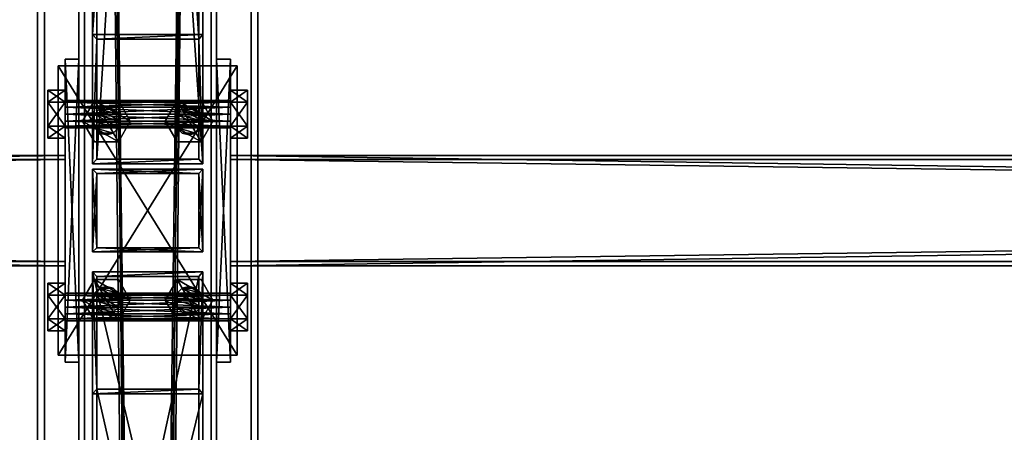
# Model space of a CAD drawing. Header units: millimetres. Extents: x -333 to 67333, y -930 to 39730.
# Tile 786 of 1056: x 11007 to 11722, y 26439 to 26739. Entities that reach past the tile are written whole.
import ezdxf

# ---------------------------------------------------------------- set-up
doc = ezdxf.new("R2010")
doc.units = ezdxf.units.MM
for name, color, linetype in [('2', 7, 'Continuous'), ('3', 7, 'Continuous'), ('5', 7, 'Continuous'), ('6', 7, 'Continuous'), ('95', 7, 'Continuous'), ('99', 7, 'Continuous')]:
    doc.layers.add(name, color=color, linetype=linetype)

msp = doc.modelspace()

# ---------------------------------------------------------------- meshes
at = {"layer": '2', "color": 20}
mesh = msp.add_polyface(dxfattribs=at)
corners = [(11063, 26572.98, 5663.19), (11063, 26626.98, 5651.71), (11063, 26626.98, 5240), (11063, 26572.98, 5240), (11137, 26626.98, 5651.71), (11137, 26626.98, 5240), (11137, 26572.98, 5663.19), (11137, 26572.98, 5240), (11060, 26569.98, 5663.83), (11140, 26569.98, 5663.83), (11140, 26569.98, 5240), (11060, 26569.98, 5240), (11140, 26629.98, 5651.08), (11140, 26629.98, 5240), (11060, 26629.98, 5651.08), (11060, 26629.98, 5240)]
mesh.append_faces([[corners[k] for k in face] for face in [(0, 2, 3, 3), (1, 5, 2, 2), (4, 7, 5, 5), (6, 3, 7, 7), (8, 10, 11, 11), (9, 13, 10, 10), (12, 15, 13, 13), (14, 11, 15, 15)]], dxfattribs={"vtx0": -1, "color": 20})
mesh.append_faces([[corners[k] for k in face] for face in [(9, 6, 12, 12), (6, 8, 0, 0), (0, 8, 1, 1), (12, 4, 14, 14), (4, 12, 6, 6), (14, 1, 8, 8), (11, 3, 15, 15), (3, 10, 7, 7), (7, 10, 5, 5), (15, 2, 13, 13), (2, 15, 3, 3), (13, 5, 10, 10)]], dxfattribs={"vtx0": -1, "vtx1": -1, "color": 20})
mesh.append_faces([[corners[k] for k in face] for face in [(6, 9, 8, 8), (14, 4, 1, 1), (3, 11, 10, 10), (13, 2, 5, 5)]], dxfattribs={"vtx0": -1, "vtx2": -1, "vtx3": -1, "color": 20})
mesh.append_faces([[corners[k] for k in face] for face in [(0, 1, 2, 2), (1, 4, 5, 5), (4, 6, 7, 7), (6, 0, 3, 3), (8, 9, 10, 10), (9, 12, 13, 13), (12, 14, 15, 15), (14, 8, 11, 11)]], dxfattribs={"vtx2": -1, "vtx3": -1, "color": 20})
mesh = msp.add_polyface(dxfattribs=at)
corners = [(11063, 26572.98, 5220), (11063, 26626.98, 5220), (11063, 26626.98, 3080), (11063, 26572.98, 3080), (11137, 26626.98, 5220), (11137, 26626.98, 3080), (11137, 26572.98, 5220), (11137, 26572.98, 3080), (11060, 26569.98, 5220), (11140, 26569.98, 5220), (11140, 26569.98, 3080), (11060, 26569.98, 3080), (11140, 26629.98, 5220), (11140, 26629.98, 3080), (11060, 26629.98, 5220), (11060, 26629.98, 3080)]
mesh.append_faces([[corners[k] for k in face] for face in [(0, 2, 3, 3), (1, 5, 2, 2), (4, 7, 5, 5), (6, 3, 7, 7), (8, 10, 11, 11), (9, 13, 10, 10), (12, 15, 13, 13), (14, 11, 15, 15)]], dxfattribs={"vtx0": -1, "color": 20})
mesh.append_faces([[corners[k] for k in face] for face in [(9, 6, 12, 12), (6, 8, 0, 0), (0, 8, 1, 1), (12, 4, 14, 14), (4, 12, 6, 6), (14, 1, 8, 8), (11, 3, 15, 15), (3, 10, 7, 7), (7, 10, 5, 5), (15, 2, 13, 13), (2, 15, 3, 3), (13, 5, 10, 10)]], dxfattribs={"vtx0": -1, "vtx1": -1, "color": 20})
mesh.append_faces([[corners[k] for k in face] for face in [(6, 9, 8, 8), (14, 4, 1, 1), (3, 11, 10, 10), (13, 2, 5, 5)]], dxfattribs={"vtx0": -1, "vtx2": -1, "vtx3": -1, "color": 20})
mesh.append_faces([[corners[k] for k in face] for face in [(0, 1, 2, 2), (1, 4, 5, 5), (4, 6, 7, 7), (6, 0, 3, 3), (8, 9, 10, 10), (9, 12, 13, 13), (12, 14, 15, 15), (14, 8, 11, 11)]], dxfattribs={"vtx2": -1, "vtx3": -1, "color": 20})
at = {"layer": '3', "color": 91}
mesh = msp.add_polyface(dxfattribs=at)
corners = [(11063, 27888.2, 4961.88), (11137, 27888.2, 4961.88), (11137, 26724.4, 3080), (11063, 26724.4, 3080), (11137, 27825.27, 5000.81), (11137, 26637.4, 3080), (11063, 27825.27, 5000.81), (11063, 26637.4, 3080), (11060, 27890.76, 4960.31), (11060, 27822.72, 5002.38), (11060, 26633.87, 3080), (11060, 26727.93, 3080), (11140, 27822.72, 5002.38), (11140, 26633.87, 3080), (11140, 27890.76, 4960.31), (11140, 26727.93, 3080)]
mesh.append_faces([[corners[k] for k in face] for face in [(0, 2, 3, 3), (1, 5, 2, 2), (4, 7, 5, 5), (6, 3, 7, 7), (8, 10, 11, 11), (9, 13, 10, 10), (12, 15, 13, 13), (14, 11, 15, 15)]], dxfattribs={"vtx0": -1, "color": 91})
mesh.append_faces([[corners[k] for k in face] for face in [(9, 6, 12, 12), (6, 8, 0, 0), (0, 8, 1, 1), (12, 4, 14, 14), (4, 12, 6, 6), (14, 1, 8, 8), (11, 3, 15, 15), (3, 10, 7, 7), (7, 10, 5, 5), (15, 2, 13, 13), (2, 15, 3, 3), (13, 5, 10, 10)]], dxfattribs={"vtx0": -1, "vtx1": -1, "color": 91})
mesh.append_faces([[corners[k] for k in face] for face in [(6, 9, 8, 8), (14, 4, 1, 1), (3, 11, 10, 10), (13, 2, 5, 5)]], dxfattribs={"vtx0": -1, "vtx2": -1, "vtx3": -1, "color": 91})
mesh.append_faces([[corners[k] for k in face] for face in [(0, 1, 2, 2), (1, 4, 5, 5), (4, 6, 7, 7), (6, 0, 3, 3), (8, 9, 10, 10), (9, 12, 13, 13), (12, 14, 15, 15), (14, 8, 11, 11)]], dxfattribs={"vtx2": -1, "vtx3": -1, "color": 91})
mesh = msp.add_polyface(dxfattribs=at)
corners = [(5560, 26563, 2983), (5560, 26637, 2983), (11040, 26637, 2983), (11040, 26563, 2983), (5560, 26637, 3057), (11040, 26637, 3057), (5560, 26563, 3057), (11040, 26563, 3057), (5560, 26560, 2980), (5560, 26560, 3060), (11040, 26560, 3060), (11040, 26560, 2980), (5560, 26640, 3060), (11040, 26640, 3060), (5560, 26640, 2980), (11040, 26640, 2980)]
mesh.append_faces([[corners[k] for k in face] for face in [(0, 2, 3, 3), (1, 5, 2, 2), (4, 7, 5, 5), (6, 3, 7, 7), (8, 10, 11, 11), (9, 13, 10, 10), (12, 15, 13, 13), (14, 11, 15, 15)]], dxfattribs={"vtx0": -1, "color": 91})
mesh.append_faces([[corners[k] for k in face] for face in [(9, 6, 12, 12), (6, 8, 0, 0), (0, 8, 1, 1), (12, 4, 14, 14), (4, 12, 6, 6), (14, 1, 8, 8), (11, 3, 15, 15), (3, 10, 7, 7), (7, 10, 5, 5), (15, 2, 13, 13), (2, 15, 3, 3), (13, 5, 10, 10)]], dxfattribs={"vtx0": -1, "vtx1": -1, "color": 91})
mesh.append_faces([[corners[k] for k in face] for face in [(6, 9, 8, 8), (14, 4, 1, 1), (3, 11, 10, 10), (13, 2, 5, 5)]], dxfattribs={"vtx0": -1, "vtx2": -1, "vtx3": -1, "color": 91})
mesh.append_faces([[corners[k] for k in face] for face in [(0, 1, 2, 2), (1, 4, 5, 5), (4, 6, 7, 7), (6, 0, 3, 3), (8, 9, 10, 10), (9, 12, 13, 13), (12, 14, 15, 15), (14, 8, 11, 11)]], dxfattribs={"vtx2": -1, "vtx3": -1, "color": 91})
mesh = msp.add_polyface(dxfattribs=at)
corners = [(11160, 26563, 2983), (11160, 26637, 2983), (16640, 26637, 2983), (16640, 26563, 2983), (11160, 26637, 3057), (16640, 26637, 3057), (11160, 26563, 3057), (16640, 26563, 3057), (11160, 26560, 2980), (11160, 26560, 3060), (16640, 26560, 3060), (16640, 26560, 2980), (11160, 26640, 3060), (16640, 26640, 3060), (11160, 26640, 2980), (16640, 26640, 2980)]
mesh.append_faces([[corners[k] for k in face] for face in [(0, 2, 3, 3), (1, 5, 2, 2), (4, 7, 5, 5), (6, 3, 7, 7), (8, 10, 11, 11), (9, 13, 10, 10), (12, 15, 13, 13), (14, 11, 15, 15)]], dxfattribs={"vtx0": -1, "color": 91})
mesh.append_faces([[corners[k] for k in face] for face in [(9, 6, 12, 12), (6, 8, 0, 0), (0, 8, 1, 1), (12, 4, 14, 14), (4, 12, 6, 6), (14, 1, 8, 8), (11, 3, 15, 15), (3, 10, 7, 7), (7, 10, 5, 5), (15, 2, 13, 13), (2, 15, 3, 3), (13, 5, 10, 10)]], dxfattribs={"vtx0": -1, "vtx1": -1, "color": 91})
mesh.append_faces([[corners[k] for k in face] for face in [(6, 9, 8, 8), (14, 4, 1, 1), (3, 11, 10, 10), (13, 2, 5, 5)]], dxfattribs={"vtx0": -1, "vtx2": -1, "vtx3": -1, "color": 91})
mesh.append_faces([[corners[k] for k in face] for face in [(0, 1, 2, 2), (1, 4, 5, 5), (4, 6, 7, 7), (6, 0, 3, 3), (8, 9, 10, 10), (9, 12, 13, 13), (12, 14, 15, 15), (14, 8, 11, 11)]], dxfattribs={"vtx2": -1, "vtx3": -1, "color": 91})
mesh = msp.add_polyface(dxfattribs=at)
corners = [(11137, 26145.58, 3765.04), (11063, 26145.58, 3765.04), (11063, 26470.33, 3080), (11137, 26470.33, 3080), (11063, 26212.45, 3796.73), (11063, 26552.22, 3080), (11137, 26212.45, 3796.73), (11137, 26552.22, 3080), (11140, 26142.87, 3763.75), (11140, 26215.16, 3798.02), (11140, 26555.54, 3080), (11140, 26467.01, 3080), (11060, 26215.16, 3798.02), (11060, 26555.54, 3080), (11060, 26142.87, 3763.75), (11060, 26467.01, 3080)]
mesh.append_faces([[corners[k] for k in face] for face in [(0, 2, 3, 3), (1, 5, 2, 2), (4, 7, 5, 5), (6, 3, 7, 7), (8, 10, 11, 11), (9, 13, 10, 10), (12, 15, 13, 13), (14, 11, 15, 15)]], dxfattribs={"vtx0": -1, "color": 91})
mesh.append_faces([[corners[k] for k in face] for face in [(9, 6, 12, 12), (6, 8, 0, 0), (0, 8, 1, 1), (12, 4, 14, 14), (4, 12, 6, 6), (14, 1, 8, 8), (11, 3, 15, 15), (3, 10, 7, 7), (7, 10, 5, 5), (15, 2, 13, 13), (2, 15, 3, 3), (13, 5, 10, 10)]], dxfattribs={"vtx0": -1, "vtx1": -1, "color": 91})
mesh.append_faces([[corners[k] for k in face] for face in [(6, 9, 8, 8), (14, 4, 1, 1), (3, 11, 10, 10), (13, 2, 5, 5)]], dxfattribs={"vtx0": -1, "vtx2": -1, "vtx3": -1, "color": 91})
mesh.append_faces([[corners[k] for k in face] for face in [(0, 1, 2, 2), (1, 4, 5, 5), (4, 6, 7, 7), (6, 0, 3, 3), (8, 9, 10, 10), (9, 12, 13, 13), (12, 14, 15, 15), (14, 8, 11, 11)]], dxfattribs={"vtx2": -1, "vtx3": -1, "color": 91})
at = {"layer": '5', "color": 131}
mesh = msp.add_polyface(dxfattribs=at)
corners = [(11054, 29385.28, 2984), (11146, 29385.28, 2984), (11146, 19415.31, 2984), (11054, 19415.31, 2984), (11146, 29385.28, 3076), (11146, 19415.31, 3076), (11054, 29385.28, 3076), (11054, 19415.31, 3076), (11050, 29385.28, 2980), (11050, 29385.28, 3080), (11050, 19415.31, 3080), (11050, 19415.31, 2980), (11150, 29385.28, 3080), (11150, 19415.31, 3080), (11150, 29385.28, 2980), (11150, 19415.31, 2980)]
mesh.append_faces([[corners[k] for k in face] for face in [(0, 2, 3, 3), (1, 5, 2, 2), (4, 7, 5, 5), (6, 3, 7, 7), (8, 10, 11, 11), (9, 13, 10, 10), (12, 15, 13, 13), (14, 11, 15, 15)]], dxfattribs={"vtx0": -1, "color": 131})
mesh.append_faces([[corners[k] for k in face] for face in [(9, 6, 12, 12), (6, 8, 0, 0), (0, 8, 1, 1), (12, 4, 14, 14), (4, 12, 6, 6), (14, 1, 8, 8), (11, 3, 15, 15), (3, 10, 7, 7), (7, 10, 5, 5), (15, 2, 13, 13), (2, 15, 3, 3), (13, 5, 10, 10)]], dxfattribs={"vtx0": -1, "vtx1": -1, "color": 131})
mesh.append_faces([[corners[k] for k in face] for face in [(6, 9, 8, 8), (14, 4, 1, 1), (3, 11, 10, 10), (13, 2, 5, 5)]], dxfattribs={"vtx0": -1, "vtx2": -1, "vtx3": -1, "color": 131})
mesh.append_faces([[corners[k] for k in face] for face in [(0, 1, 2, 2), (1, 4, 5, 5), (4, 6, 7, 7), (6, 0, 3, 3), (8, 9, 10, 10), (9, 12, 13, 13), (12, 14, 15, 15), (14, 8, 11, 11)]], dxfattribs={"vtx2": -1, "vtx3": -1, "color": 131})
at = {"layer": '6', "color": 2}
mesh = msp.add_polyface(dxfattribs=at)
corners = [(11020, 19420.14, 7183.53), (11180, 19420.14, 7183.53), (11180, 30845.34, 4755.1), (11020, 30845.34, 4755.1), (11020, 19420.14, 7347.1), (11020, 30878.6, 4911.61), (11180, 19420.14, 7347.1), (11180, 30878.6, 4911.61), (11175, 30846.38, 4759.99), (11025, 30846.38, 4759.99), (11025, 30877.56, 4906.72), (11175, 30877.56, 4906.72), (11025, 19420.14, 7341.99), (11175, 19420.14, 7341.99), (11025, 19420.14, 7188.64), (11175, 19420.14, 7188.64)]
mesh.append_faces([[corners[k] for k in face] for face in [(0, 2, 3, 3), (4, 3, 5, 5), (6, 5, 7, 7), (1, 7, 2, 2), (12, 11, 10, 10), (14, 10, 9, 9), (15, 9, 8, 8), (13, 8, 11, 11)]], dxfattribs={"vtx0": -1, "color": 2})
mesh.append_faces([[corners[k] for k in face] for face in [(2, 8, 3, 3), (8, 7, 11, 11), (11, 7, 10, 10), (3, 9, 5, 5), (9, 3, 8, 8), (5, 10, 7, 7), (4, 12, 0, 0), (12, 6, 13, 13), (13, 6, 15, 15), (0, 14, 1, 1), (14, 0, 12, 12), (1, 15, 6, 6)]], dxfattribs={"vtx0": -1, "vtx1": -1, "color": 2})
mesh.append_faces([[corners[k] for k in face] for face in [(8, 2, 7, 7), (5, 9, 10, 10), (12, 4, 6, 6), (1, 14, 15, 15)]], dxfattribs={"vtx0": -1, "vtx2": -1, "vtx3": -1, "color": 2})
mesh.append_faces([[corners[k] for k in face] for face in [(0, 1, 2, 2), (4, 0, 3, 3), (6, 4, 5, 5), (1, 6, 7, 7), (12, 13, 11, 11), (14, 12, 10, 10), (15, 14, 9, 9), (13, 15, 8, 8)]], dxfattribs={"vtx2": -1, "vtx3": -1, "color": 2})
at = {"layer": '95', "color": 7}
mesh = msp.add_polyface(dxfattribs=at)
corners = [(11160, 26660, 3020), (11160, 26661.34, 3015), (11040, 26661.34, 3015), (11040, 26660, 3020), (11160, 26665, 3011.34), (11040, 26665, 3011.34), (11160, 26670, 3010), (11040, 26670, 3010), (11160, 26675, 3011.34), (11040, 26675, 3011.34), (11160, 26678.66, 3015), (11040, 26678.66, 3015), (11160, 26680, 3020), (11040, 26680, 3020), (11160, 26678.66, 3025), (11040, 26678.66, 3025), (11160, 26675, 3028.66), (11040, 26675, 3028.66), (11160, 26670, 3030), (11040, 26670, 3030), (11160, 26665, 3028.66), (11040, 26665, 3028.66), (11160, 26661.34, 3025), (11040, 26661.34, 3025), (11040, 26652.68, 3020), (11040, 26661.34, 3005), (11027.5, 26661.34, 3005), (11027.5, 26652.68, 3020), (11040, 26678.66, 3005), (11027.5, 26678.66, 3005), (11040, 26687.32, 3020), (11027.5, 26687.32, 3020), (11040, 26678.66, 3035), (11027.5, 26678.66, 3035), (11040, 26661.34, 3035), (11027.5, 26661.34, 3035), (11172.5, 26652.68, 3020), (11172.5, 26661.34, 3005), (11160, 26661.34, 3005), (11160, 26652.68, 3020), (11172.5, 26678.66, 3005), (11160, 26678.66, 3005), (11172.5, 26687.32, 3020), (11160, 26687.32, 3020), (11172.5, 26678.66, 3035), (11160, 26678.66, 3035), (11172.5, 26661.34, 3035), (11160, 26661.34, 3035), (11160, 26520, 3020), (11160, 26521.34, 3015), (11040, 26521.34, 3015), (11040, 26520, 3020), (11160, 26525, 3011.34), (11040, 26525, 3011.34), (11160, 26530, 3010), (11040, 26530, 3010), (11160, 26535, 3011.34), (11040, 26535, 3011.34), (11160, 26538.66, 3015), (11040, 26538.66, 3015), (11160, 26540, 3020), (11040, 26540, 3020), (11160, 26538.66, 3025), (11040, 26538.66, 3025), (11160, 26535, 3028.66), (11040, 26535, 3028.66), (11160, 26530, 3030), (11040, 26530, 3030), (11160, 26525, 3028.66), (11040, 26525, 3028.66), (11160, 26521.34, 3025), (11040, 26521.34, 3025), (11040, 26512.68, 3020), (11040, 26521.34, 3005), (11027.5, 26521.34, 3005), (11027.5, 26512.68, 3020), (11040, 26538.66, 3005), (11027.5, 26538.66, 3005), (11040, 26547.32, 3020), (11027.5, 26547.32, 3020), (11040, 26538.66, 3035), (11027.5, 26538.66, 3035), (11040, 26521.34, 3035), (11027.5, 26521.34, 3035), (11172.5, 26512.68, 3020), (11172.5, 26521.34, 3005), (11160, 26521.34, 3005), (11160, 26512.68, 3020), (11172.5, 26538.66, 3005), (11160, 26538.66, 3005), (11172.5, 26547.32, 3020), (11160, 26547.32, 3020), (11172.5, 26538.66, 3035), (11160, 26538.66, 3035), (11172.5, 26521.34, 3035), (11160, 26521.34, 3035)]
mesh.append_faces([[corners[k] for k in face] for face in [(0, 2, 3, 3), (1, 5, 2, 2), (4, 7, 5, 5), (6, 9, 7, 7), (8, 11, 9, 9), (10, 13, 11, 11), (12, 15, 13, 13), (14, 17, 15, 15), (16, 19, 17, 17), (18, 21, 19, 19), (20, 23, 21, 21), (22, 3, 23, 23), (4, 8, 6, 6), (16, 20, 18, 18), (21, 17, 19, 19), (9, 5, 7, 7), (24, 26, 27, 27), (25, 29, 26, 26), (28, 31, 29, 29), (30, 33, 31, 31), (32, 35, 33, 33), (34, 27, 35, 35), (25, 30, 28, 28), (32, 24, 34, 34), (27, 33, 35, 35), (31, 26, 29, 29), (36, 38, 39, 39), (37, 41, 38, 38), (40, 43, 41, 41), (42, 45, 43, 43), (44, 47, 45, 45), (46, 39, 47, 47), (37, 42, 40, 40), (44, 36, 46, 46), (39, 45, 47, 47), (43, 38, 41, 41), (48, 50, 51, 51), (49, 53, 50, 50), (52, 55, 53, 53), (54, 57, 55, 55), (56, 59, 57, 57), (58, 61, 59, 59), (60, 63, 61, 61), (62, 65, 63, 63), (64, 67, 65, 65), (66, 69, 67, 67), (68, 71, 69, 69), (70, 51, 71, 71), (52, 56, 54, 54), (64, 68, 66, 66), (71, 67, 69, 69), (57, 53, 55, 55), (72, 74, 75, 75), (73, 77, 74, 74), (76, 79, 77, 77), (78, 81, 79, 79), (80, 83, 81, 81), (82, 75, 83, 83), (73, 78, 76, 76), (80, 72, 82, 82), (75, 81, 83, 83), (79, 74, 77, 77), (84, 86, 87, 87), (85, 89, 86, 86), (88, 91, 89, 89), (90, 93, 91, 91), (92, 95, 93, 93), (94, 87, 95, 95), (85, 90, 88, 88), (92, 84, 94, 94), (87, 93, 95, 95), (91, 86, 89, 89)]], dxfattribs={"vtx0": -1, "color": 7})
mesh.append_faces([[corners[k] for k in face] for face in [(8, 4, 10, 10), (10, 1, 12, 12), (12, 0, 14, 14), (14, 0, 16, 16), (17, 23, 15, 15), (15, 2, 13, 13), (13, 5, 11, 11), (11, 5, 9, 9), (30, 24, 32, 32), (33, 26, 31, 31), (42, 36, 44, 44), (45, 38, 43, 43), (56, 52, 58, 58), (58, 49, 60, 60), (60, 48, 62, 62), (62, 70, 64, 64), (67, 71, 65, 65), (65, 71, 63, 63), (63, 51, 61, 61), (61, 53, 59, 59), (59, 53, 57, 57), (78, 72, 80, 80), (81, 74, 79, 79), (90, 84, 92, 92), (93, 86, 91, 91)]], dxfattribs={"vtx0": -1, "vtx1": -1, "color": 7})
mesh.append_faces([[corners[k] for k in face] for face in [(10, 4, 1, 1), (12, 1, 0, 0), (16, 0, 22, 22), (16, 22, 20, 20), (17, 21, 23, 23), (15, 23, 3, 3), (15, 3, 2, 2), (13, 2, 5, 5), (30, 25, 24, 24), (33, 27, 26, 26), (42, 37, 36, 36), (45, 39, 38, 38), (58, 52, 49, 49), (60, 49, 48, 48), (62, 48, 70, 70), (64, 70, 68, 68), (63, 71, 51, 51), (61, 51, 50, 50), (61, 50, 53, 53), (78, 73, 72, 72), (81, 75, 74, 74), (90, 85, 84, 84), (93, 87, 86, 86)]], dxfattribs={"vtx0": -1, "vtx2": -1, "vtx3": -1, "color": 7})
mesh.append_faces([[corners[k] for k in face] for face in [(0, 1, 2, 2), (1, 4, 5, 5), (4, 6, 7, 7), (6, 8, 9, 9), (8, 10, 11, 11), (10, 12, 13, 13), (12, 14, 15, 15), (14, 16, 17, 17), (16, 18, 19, 19), (18, 20, 21, 21), (20, 22, 23, 23), (22, 0, 3, 3), (24, 25, 26, 26), (25, 28, 29, 29), (28, 30, 31, 31), (30, 32, 33, 33), (32, 34, 35, 35), (34, 24, 27, 27), (36, 37, 38, 38), (37, 40, 41, 41), (40, 42, 43, 43), (42, 44, 45, 45), (44, 46, 47, 47), (46, 36, 39, 39), (48, 49, 50, 50), (49, 52, 53, 53), (52, 54, 55, 55), (54, 56, 57, 57), (56, 58, 59, 59), (58, 60, 61, 61), (60, 62, 63, 63), (62, 64, 65, 65), (64, 66, 67, 67), (66, 68, 69, 69), (68, 70, 71, 71), (70, 48, 51, 51), (72, 73, 74, 74), (73, 76, 77, 77), (76, 78, 79, 79), (78, 80, 81, 81), (80, 82, 83, 83), (82, 72, 75, 75), (84, 85, 86, 86), (85, 88, 89, 89), (88, 90, 91, 91), (90, 92, 93, 93), (92, 94, 95, 95), (94, 84, 87, 87)]], dxfattribs={"vtx2": -1, "vtx3": -1, "color": 7})
mesh = msp.add_polyface(dxfattribs=at)
corners = [(11060, 26664.98, 5220), (11061.34, 26669.98, 5220), (11061.34, 26669.98, 5240), (11060, 26664.98, 5240), (11065, 26673.64, 5220), (11065, 26673.64, 5240), (11070, 26674.98, 5220), (11070, 26674.98, 5240), (11070, 26654.98, 5220), (11065, 26656.32, 5220), (11065, 26656.32, 5240), (11070, 26654.98, 5240), (11061.34, 26659.98, 5220), (11061.34, 26659.98, 5240), (11075, 26673.64, 5220), (11080, 26664.98, 5220), (11078.66, 26659.98, 5220), (11075, 26656.32, 5220), (11078.66, 26659.98, 5240), (11078.66, 26669.98, 5240), (11052.68, 26664.98, 5240), (11061.34, 26679.98, 5240), (11061.34, 26679.98, 5252.5), (11052.68, 26664.98, 5252.5), (11078.66, 26679.98, 5252.5), (11078.66, 26649.98, 5240), (11061.34, 26649.98, 5240), (11061.34, 26649.98, 5252.5), (11087.32, 26664.98, 5240), (11078.66, 26649.98, 5252.5), (11052.68, 26664.98, 5207.5), (11061.34, 26679.98, 5207.5), (11061.34, 26679.98, 5220), (11052.68, 26664.98, 5220), (11078.66, 26679.98, 5220), (11078.66, 26649.98, 5207.5), (11061.34, 26649.98, 5207.5), (11061.34, 26649.98, 5220), (11087.32, 26664.98, 5207.5), (11078.66, 26649.98, 5220)]
mesh.append_faces([[corners[k] for k in face] for face in [(0, 2, 3, 3), (1, 5, 2, 2), (4, 7, 5, 5), (8, 10, 11, 11), (9, 13, 10, 10), (12, 3, 13, 13), (4, 14, 6, 6), (17, 9, 8, 8), (13, 11, 10, 10), (20, 22, 23, 23), (21, 24, 22, 22), (26, 23, 27, 27), (25, 20, 26, 26), (23, 29, 27, 27), (30, 32, 33, 33), (31, 34, 32, 32), (36, 33, 37, 37), (35, 30, 36, 36), (33, 39, 37, 37)]], dxfattribs={"vtx0": -1, "color": 7})
mesh.append_faces([[corners[k] for k in face] for face in [(15, 4, 1, 1), (15, 1, 0, 0), (16, 0, 12, 12), (17, 12, 9, 9), (18, 13, 3, 3), (18, 3, 2, 2), (19, 2, 5, 5), (28, 21, 20, 20), (29, 23, 22, 22), (38, 31, 30, 30), (39, 33, 32, 32)]], dxfattribs={"vtx0": -1, "vtx2": -1, "vtx3": -1, "color": 7})
mesh.append_faces([[corners[k] for k in face] for face in [(0, 1, 2, 2), (1, 4, 5, 5), (4, 6, 7, 7), (8, 9, 10, 10), (9, 12, 13, 13), (12, 0, 3, 3), (20, 21, 22, 22), (25, 26, 27, 27), (26, 20, 23, 23), (30, 31, 32, 32), (35, 36, 37, 37), (36, 30, 33, 33)]], dxfattribs={"vtx2": -1, "vtx3": -1, "color": 7})
mesh = msp.add_polyface(dxfattribs=at)
corners = [(11070, 26674.98, 5220), (11075, 26673.64, 5220), (11075, 26673.64, 5240), (11070, 26674.98, 5240), (11078.66, 26669.98, 5220), (11078.66, 26669.98, 5240), (11080, 26664.98, 5220), (11080, 26664.98, 5240), (11078.66, 26659.98, 5220), (11078.66, 26659.98, 5240), (11075, 26656.32, 5220), (11075, 26656.32, 5240), (11070, 26654.98, 5220), (11070, 26654.98, 5240), (11065, 26673.64, 5220), (11060, 26664.98, 5220), (11061.34, 26659.98, 5220), (11061.34, 26659.98, 5240), (11061.34, 26669.98, 5240), (11065, 26673.64, 5240), (11061.34, 26679.98, 5240), (11078.66, 26679.98, 5240), (11078.66, 26679.98, 5252.5), (11087.32, 26664.98, 5240), (11087.32, 26664.98, 5252.5), (11078.66, 26649.98, 5240), (11078.66, 26649.98, 5252.5), (11061.34, 26649.98, 5252.5), (11052.68, 26664.98, 5240), (11061.34, 26679.98, 5252.5), (11061.34, 26679.98, 5207.5), (11078.66, 26679.98, 5207.5), (11078.66, 26679.98, 5220), (11087.32, 26664.98, 5207.5), (11087.32, 26664.98, 5220), (11078.66, 26649.98, 5207.5), (11078.66, 26649.98, 5220), (11061.34, 26649.98, 5220), (11052.68, 26664.98, 5207.5), (11061.34, 26679.98, 5220)]
mesh.append_faces([[corners[k] for k in face] for face in [(0, 2, 3, 3), (1, 5, 2, 2), (4, 7, 5, 5), (6, 9, 7, 7), (8, 11, 9, 9), (10, 13, 11, 11), (5, 3, 2, 2), (21, 24, 22, 22), (23, 26, 24, 24), (25, 27, 26, 26), (20, 23, 21, 21), (24, 29, 22, 22), (31, 34, 32, 32), (33, 36, 34, 34), (35, 37, 36, 36), (30, 33, 31, 31), (34, 39, 32, 32)]], dxfattribs={"vtx0": -1, "color": 7})
mesh.append_faces([[corners[k] for k in face] for face in [(1, 14, 4, 4), (4, 14, 6, 6), (6, 15, 8, 8), (8, 16, 10, 10), (13, 17, 11, 11), (11, 17, 9, 9), (9, 18, 7, 7), (7, 18, 5, 5), (23, 28, 25, 25), (26, 29, 24, 24), (33, 38, 35, 35), (36, 39, 34, 34)]], dxfattribs={"vtx0": -1, "vtx1": -1, "color": 7})
mesh.append_faces([[corners[k] for k in face] for face in [(5, 19, 3, 3)]], dxfattribs={"vtx0": -1, "vtx2": -1, "vtx3": -1, "color": 7})
mesh.append_faces([[corners[k] for k in face] for face in [(0, 1, 2, 2), (1, 4, 5, 5), (4, 6, 7, 7), (6, 8, 9, 9), (8, 10, 11, 11), (10, 12, 13, 13), (20, 21, 22, 22), (21, 23, 24, 24), (23, 25, 26, 26), (30, 31, 32, 32), (31, 33, 34, 34), (33, 35, 36, 36)]], dxfattribs={"vtx2": -1, "vtx3": -1, "color": 7})
mesh = msp.add_polyface(dxfattribs=at)
corners = [(11120, 26664.98, 5220), (11121.34, 26669.98, 5220), (11121.34, 26669.98, 5240), (11120, 26664.98, 5240), (11125, 26673.64, 5220), (11125, 26673.64, 5240), (11130, 26674.98, 5220), (11130, 26674.98, 5240), (11130, 26654.98, 5220), (11125, 26656.32, 5220), (11125, 26656.32, 5240), (11130, 26654.98, 5240), (11121.34, 26659.98, 5220), (11121.34, 26659.98, 5240), (11135, 26673.64, 5220), (11138.66, 26669.98, 5220), (11140, 26664.98, 5220), (11138.66, 26659.98, 5220), (11135, 26656.32, 5220), (11138.66, 26659.98, 5240), (11140, 26664.98, 5240), (11112.68, 26664.98, 5240), (11121.34, 26679.98, 5240), (11121.34, 26679.98, 5252.5), (11112.68, 26664.98, 5252.5), (11138.66, 26679.98, 5252.5), (11138.66, 26649.98, 5240), (11121.34, 26649.98, 5240), (11121.34, 26649.98, 5252.5), (11147.32, 26664.98, 5240), (11138.66, 26649.98, 5252.5), (11112.68, 26664.98, 5207.5), (11121.34, 26679.98, 5207.5), (11121.34, 26679.98, 5220), (11112.68, 26664.98, 5220), (11138.66, 26679.98, 5220), (11138.66, 26649.98, 5207.5), (11121.34, 26649.98, 5207.5), (11121.34, 26649.98, 5220), (11147.32, 26664.98, 5207.5), (11138.66, 26649.98, 5220)]
mesh.append_faces([[corners[k] for k in face] for face in [(0, 2, 3, 3), (1, 5, 2, 2), (4, 7, 5, 5), (8, 10, 11, 11), (9, 13, 10, 10), (12, 3, 13, 13), (4, 14, 6, 6), (18, 9, 8, 8), (13, 11, 10, 10), (21, 23, 24, 24), (22, 25, 23, 23), (27, 24, 28, 28), (26, 21, 27, 27), (24, 30, 28, 28), (31, 33, 34, 34), (32, 35, 33, 33), (37, 34, 38, 38), (36, 31, 37, 37), (34, 40, 38, 38)]], dxfattribs={"vtx0": -1, "color": 7})
mesh.append_faces([[corners[k] for k in face] for face in [(15, 4, 1, 1), (16, 1, 0, 0), (17, 0, 12, 12), (18, 12, 9, 9), (19, 13, 3, 3), (19, 3, 2, 2), (20, 2, 5, 5), (29, 22, 21, 21), (30, 24, 23, 23), (39, 32, 31, 31), (40, 34, 33, 33)]], dxfattribs={"vtx0": -1, "vtx2": -1, "vtx3": -1, "color": 7})
mesh.append_faces([[corners[k] for k in face] for face in [(0, 1, 2, 2), (1, 4, 5, 5), (4, 6, 7, 7), (8, 9, 10, 10), (9, 12, 13, 13), (12, 0, 3, 3), (21, 22, 23, 23), (26, 27, 28, 28), (27, 21, 24, 24), (31, 32, 33, 33), (36, 37, 38, 38), (37, 31, 34, 34)]], dxfattribs={"vtx2": -1, "vtx3": -1, "color": 7})
mesh = msp.add_polyface(dxfattribs=at)
corners = [(11130, 26674.98, 5220), (11135, 26673.64, 5220), (11135, 26673.64, 5240), (11130, 26674.98, 5240), (11138.66, 26669.98, 5220), (11138.66, 26669.98, 5240), (11140, 26664.98, 5220), (11140, 26664.98, 5240), (11138.66, 26659.98, 5220), (11138.66, 26659.98, 5240), (11135, 26656.32, 5220), (11135, 26656.32, 5240), (11130, 26654.98, 5220), (11130, 26654.98, 5240), (11125, 26673.64, 5220), (11121.34, 26669.98, 5220), (11120, 26664.98, 5220), (11121.34, 26659.98, 5220), (11121.34, 26659.98, 5240), (11121.34, 26669.98, 5240), (11125, 26673.64, 5240), (11121.34, 26679.98, 5240), (11138.66, 26679.98, 5240), (11138.66, 26679.98, 5252.5), (11147.32, 26664.98, 5240), (11147.32, 26664.98, 5252.5), (11138.66, 26649.98, 5240), (11138.66, 26649.98, 5252.5), (11121.34, 26649.98, 5252.5), (11112.68, 26664.98, 5240), (11121.34, 26679.98, 5252.5), (11121.34, 26679.98, 5207.5), (11138.66, 26679.98, 5207.5), (11138.66, 26679.98, 5220), (11147.32, 26664.98, 5207.5), (11147.32, 26664.98, 5220), (11138.66, 26649.98, 5207.5), (11138.66, 26649.98, 5220), (11121.34, 26649.98, 5220), (11112.68, 26664.98, 5207.5), (11121.34, 26679.98, 5220)]
mesh.append_faces([[corners[k] for k in face] for face in [(0, 2, 3, 3), (1, 5, 2, 2), (4, 7, 5, 5), (6, 9, 7, 7), (8, 11, 9, 9), (10, 13, 11, 11), (5, 3, 2, 2), (22, 25, 23, 23), (24, 27, 25, 25), (26, 28, 27, 27), (21, 24, 22, 22), (25, 30, 23, 23), (32, 35, 33, 33), (34, 37, 35, 35), (36, 38, 37, 37), (31, 34, 32, 32), (35, 40, 33, 33)]], dxfattribs={"vtx0": -1, "color": 7})
mesh.append_faces([[corners[k] for k in face] for face in [(1, 14, 4, 4), (4, 15, 6, 6), (6, 16, 8, 8), (8, 17, 10, 10), (13, 18, 11, 11), (11, 18, 9, 9), (9, 19, 7, 7), (7, 20, 5, 5), (24, 29, 26, 26), (27, 30, 25, 25), (34, 39, 36, 36), (37, 40, 35, 35)]], dxfattribs={"vtx0": -1, "vtx1": -1, "color": 7})
mesh.append_faces([[corners[k] for k in face] for face in [(5, 20, 3, 3)]], dxfattribs={"vtx0": -1, "vtx2": -1, "vtx3": -1, "color": 7})
mesh.append_faces([[corners[k] for k in face] for face in [(0, 1, 2, 2), (1, 4, 5, 5), (4, 6, 7, 7), (6, 8, 9, 9), (8, 10, 11, 11), (10, 12, 13, 13), (21, 22, 23, 23), (22, 24, 25, 25), (24, 26, 27, 27), (31, 32, 33, 33), (32, 34, 35, 35), (34, 36, 37, 37)]], dxfattribs={"vtx2": -1, "vtx3": -1, "color": 7})
mesh = msp.add_polyface(dxfattribs=at)
corners = [(11060, 26534.98, 5220), (11061.34, 26539.98, 5220), (11061.34, 26539.98, 5240), (11060, 26534.98, 5240), (11065, 26543.64, 5220), (11065, 26543.64, 5240), (11070, 26544.98, 5220), (11070, 26544.98, 5240), (11070, 26524.98, 5220), (11065, 26526.32, 5220), (11065, 26526.32, 5240), (11070, 26524.98, 5240), (11061.34, 26529.98, 5220), (11061.34, 26529.98, 5240), (11075, 26543.64, 5220), (11078.66, 26539.98, 5220), (11080, 26534.98, 5220), (11078.66, 26529.98, 5220), (11075, 26526.32, 5220), (11078.66, 26529.98, 5240), (11080, 26534.98, 5240), (11052.68, 26534.98, 5240), (11061.34, 26549.98, 5240), (11061.34, 26549.98, 5252.5), (11052.68, 26534.98, 5252.5), (11078.66, 26549.98, 5252.5), (11078.66, 26519.98, 5240), (11061.34, 26519.98, 5240), (11061.34, 26519.98, 5252.5), (11087.32, 26534.98, 5240), (11078.66, 26519.98, 5252.5), (11052.68, 26534.98, 5207.5), (11061.34, 26549.98, 5207.5), (11061.34, 26549.98, 5220), (11052.68, 26534.98, 5220), (11078.66, 26549.98, 5220), (11078.66, 26519.98, 5207.5), (11061.34, 26519.98, 5207.5), (11061.34, 26519.98, 5220), (11087.32, 26534.98, 5207.5), (11078.66, 26519.98, 5220)]
mesh.append_faces([[corners[k] for k in face] for face in [(0, 2, 3, 3), (1, 5, 2, 2), (4, 7, 5, 5), (8, 10, 11, 11), (9, 13, 10, 10), (12, 3, 13, 13), (4, 14, 6, 6), (18, 9, 8, 8), (13, 11, 10, 10), (21, 23, 24, 24), (22, 25, 23, 23), (27, 24, 28, 28), (26, 21, 27, 27), (24, 30, 28, 28), (31, 33, 34, 34), (32, 35, 33, 33), (37, 34, 38, 38), (36, 31, 37, 37), (34, 40, 38, 38)]], dxfattribs={"vtx0": -1, "color": 7})
mesh.append_faces([[corners[k] for k in face] for face in [(15, 4, 1, 1), (16, 1, 0, 0), (17, 0, 12, 12), (18, 12, 9, 9), (19, 13, 3, 3), (19, 3, 2, 2), (20, 2, 5, 5), (29, 22, 21, 21), (30, 24, 23, 23), (39, 32, 31, 31), (40, 34, 33, 33)]], dxfattribs={"vtx0": -1, "vtx2": -1, "vtx3": -1, "color": 7})
mesh.append_faces([[corners[k] for k in face] for face in [(0, 1, 2, 2), (1, 4, 5, 5), (4, 6, 7, 7), (8, 9, 10, 10), (9, 12, 13, 13), (12, 0, 3, 3), (21, 22, 23, 23), (26, 27, 28, 28), (27, 21, 24, 24), (31, 32, 33, 33), (36, 37, 38, 38), (37, 31, 34, 34)]], dxfattribs={"vtx2": -1, "vtx3": -1, "color": 7})
mesh = msp.add_polyface(dxfattribs=at)
corners = [(11070, 26544.98, 5220), (11075, 26543.64, 5220), (11075, 26543.64, 5240), (11070, 26544.98, 5240), (11078.66, 26539.98, 5220), (11078.66, 26539.98, 5240), (11080, 26534.98, 5220), (11080, 26534.98, 5240), (11078.66, 26529.98, 5220), (11078.66, 26529.98, 5240), (11075, 26526.32, 5220), (11075, 26526.32, 5240), (11070, 26524.98, 5220), (11070, 26524.98, 5240), (11065, 26543.64, 5220), (11061.34, 26539.98, 5220), (11060, 26534.98, 5220), (11061.34, 26529.98, 5220), (11061.34, 26529.98, 5240), (11061.34, 26539.98, 5240), (11065, 26543.64, 5240), (11061.34, 26549.98, 5240), (11078.66, 26549.98, 5240), (11078.66, 26549.98, 5252.5), (11087.32, 26534.98, 5240), (11087.32, 26534.98, 5252.5), (11078.66, 26519.98, 5240), (11078.66, 26519.98, 5252.5), (11061.34, 26519.98, 5252.5), (11052.68, 26534.98, 5240), (11061.34, 26549.98, 5252.5), (11061.34, 26549.98, 5207.5), (11078.66, 26549.98, 5207.5), (11078.66, 26549.98, 5220), (11087.32, 26534.98, 5207.5), (11087.32, 26534.98, 5220), (11078.66, 26519.98, 5207.5), (11078.66, 26519.98, 5220), (11061.34, 26519.98, 5220), (11052.68, 26534.98, 5207.5), (11061.34, 26549.98, 5220)]
mesh.append_faces([[corners[k] for k in face] for face in [(0, 2, 3, 3), (1, 5, 2, 2), (4, 7, 5, 5), (6, 9, 7, 7), (8, 11, 9, 9), (10, 13, 11, 11), (2, 20, 3, 3), (22, 25, 23, 23), (24, 27, 25, 25), (26, 28, 27, 27), (21, 24, 22, 22), (25, 30, 23, 23), (32, 35, 33, 33), (34, 37, 35, 35), (36, 38, 37, 37), (31, 34, 32, 32), (35, 40, 33, 33)]], dxfattribs={"vtx0": -1, "color": 7})
mesh.append_faces([[corners[k] for k in face] for face in [(1, 14, 4, 4), (4, 15, 6, 6), (6, 16, 8, 8), (8, 17, 10, 10), (13, 18, 11, 11), (11, 18, 9, 9), (9, 19, 7, 7), (7, 20, 5, 5), (5, 20, 2, 2), (24, 29, 26, 26), (27, 30, 25, 25), (34, 39, 36, 36), (37, 40, 35, 35)]], dxfattribs={"vtx0": -1, "vtx1": -1, "color": 7})
mesh.append_faces([[corners[k] for k in face] for face in [(0, 1, 2, 2), (1, 4, 5, 5), (4, 6, 7, 7), (6, 8, 9, 9), (8, 10, 11, 11), (10, 12, 13, 13), (21, 22, 23, 23), (22, 24, 25, 25), (24, 26, 27, 27), (31, 32, 33, 33), (32, 34, 35, 35), (34, 36, 37, 37)]], dxfattribs={"vtx2": -1, "vtx3": -1, "color": 7})
mesh = msp.add_polyface(dxfattribs=at)
corners = [(11120, 26534.98, 5220), (11121.34, 26539.98, 5220), (11121.34, 26539.98, 5240), (11120, 26534.98, 5240), (11125, 26543.64, 5220), (11125, 26543.64, 5240), (11130, 26544.98, 5220), (11130, 26544.98, 5240), (11130, 26524.98, 5220), (11125, 26526.32, 5220), (11125, 26526.32, 5240), (11130, 26524.98, 5240), (11121.34, 26529.98, 5220), (11121.34, 26529.98, 5240), (11135, 26543.64, 5220), (11138.66, 26539.98, 5220), (11140, 26534.98, 5220), (11138.66, 26529.98, 5220), (11135, 26526.32, 5220), (11138.66, 26529.98, 5240), (11140, 26534.98, 5240), (11112.68, 26534.98, 5240), (11121.34, 26549.98, 5240), (11121.34, 26549.98, 5252.5), (11112.68, 26534.98, 5252.5), (11138.66, 26549.98, 5252.5), (11138.66, 26519.98, 5240), (11121.34, 26519.98, 5240), (11121.34, 26519.98, 5252.5), (11147.32, 26534.98, 5240), (11138.66, 26519.98, 5252.5), (11112.68, 26534.98, 5207.5), (11121.34, 26549.98, 5207.5), (11121.34, 26549.98, 5220), (11112.68, 26534.98, 5220), (11138.66, 26549.98, 5220), (11138.66, 26519.98, 5207.5), (11121.34, 26519.98, 5207.5), (11121.34, 26519.98, 5220), (11147.32, 26534.98, 5207.5), (11138.66, 26519.98, 5220)]
mesh.append_faces([[corners[k] for k in face] for face in [(0, 2, 3, 3), (1, 5, 2, 2), (4, 7, 5, 5), (8, 10, 11, 11), (9, 13, 10, 10), (12, 3, 13, 13), (4, 14, 6, 6), (18, 9, 8, 8), (13, 11, 10, 10), (21, 23, 24, 24), (22, 25, 23, 23), (27, 24, 28, 28), (26, 21, 27, 27), (24, 30, 28, 28), (31, 33, 34, 34), (32, 35, 33, 33), (37, 34, 38, 38), (36, 31, 37, 37), (34, 40, 38, 38)]], dxfattribs={"vtx0": -1, "color": 7})
mesh.append_faces([[corners[k] for k in face] for face in [(15, 4, 1, 1), (16, 1, 0, 0), (17, 0, 12, 12), (18, 12, 9, 9), (19, 13, 3, 3), (19, 3, 2, 2), (20, 2, 5, 5), (29, 22, 21, 21), (30, 24, 23, 23), (39, 32, 31, 31), (40, 34, 33, 33)]], dxfattribs={"vtx0": -1, "vtx2": -1, "vtx3": -1, "color": 7})
mesh.append_faces([[corners[k] for k in face] for face in [(0, 1, 2, 2), (1, 4, 5, 5), (4, 6, 7, 7), (8, 9, 10, 10), (9, 12, 13, 13), (12, 0, 3, 3), (21, 22, 23, 23), (26, 27, 28, 28), (27, 21, 24, 24), (31, 32, 33, 33), (36, 37, 38, 38), (37, 31, 34, 34)]], dxfattribs={"vtx2": -1, "vtx3": -1, "color": 7})
mesh = msp.add_polyface(dxfattribs=at)
corners = [(11130, 26544.98, 5220), (11135, 26543.64, 5220), (11135, 26543.64, 5240), (11130, 26544.98, 5240), (11138.66, 26539.98, 5220), (11138.66, 26539.98, 5240), (11140, 26534.98, 5220), (11140, 26534.98, 5240), (11138.66, 26529.98, 5220), (11138.66, 26529.98, 5240), (11135, 26526.32, 5220), (11135, 26526.32, 5240), (11130, 26524.98, 5220), (11130, 26524.98, 5240), (11125, 26543.64, 5220), (11121.34, 26539.98, 5220), (11120, 26534.98, 5220), (11121.34, 26529.98, 5220), (11121.34, 26529.98, 5240), (11121.34, 26539.98, 5240), (11125, 26543.64, 5240), (11121.34, 26549.98, 5240), (11138.66, 26549.98, 5240), (11138.66, 26549.98, 5252.5), (11147.32, 26534.98, 5240), (11147.32, 26534.98, 5252.5), (11138.66, 26519.98, 5240), (11138.66, 26519.98, 5252.5), (11121.34, 26519.98, 5252.5), (11112.68, 26534.98, 5240), (11121.34, 26549.98, 5252.5), (11121.34, 26549.98, 5207.5), (11138.66, 26549.98, 5207.5), (11138.66, 26549.98, 5220), (11147.32, 26534.98, 5207.5), (11147.32, 26534.98, 5220), (11138.66, 26519.98, 5207.5), (11138.66, 26519.98, 5220), (11121.34, 26519.98, 5220), (11112.68, 26534.98, 5207.5), (11121.34, 26549.98, 5220)]
mesh.append_faces([[corners[k] for k in face] for face in [(0, 2, 3, 3), (1, 5, 2, 2), (4, 7, 5, 5), (6, 9, 7, 7), (8, 11, 9, 9), (10, 13, 11, 11), (2, 20, 3, 3), (22, 25, 23, 23), (24, 27, 25, 25), (26, 28, 27, 27), (21, 24, 22, 22), (25, 30, 23, 23), (32, 35, 33, 33), (34, 37, 35, 35), (36, 38, 37, 37), (31, 34, 32, 32), (35, 40, 33, 33)]], dxfattribs={"vtx0": -1, "color": 7})
mesh.append_faces([[corners[k] for k in face] for face in [(1, 14, 4, 4), (4, 15, 6, 6), (6, 16, 8, 8), (8, 17, 10, 10), (13, 18, 11, 11), (11, 18, 9, 9), (9, 19, 7, 7), (7, 20, 5, 5), (5, 20, 2, 2), (24, 29, 26, 26), (27, 30, 25, 25), (34, 39, 36, 36), (37, 40, 35, 35)]], dxfattribs={"vtx0": -1, "vtx1": -1, "color": 7})
mesh.append_faces([[corners[k] for k in face] for face in [(0, 1, 2, 2), (1, 4, 5, 5), (4, 6, 7, 7), (6, 8, 9, 9), (8, 10, 11, 11), (10, 12, 13, 13), (21, 22, 23, 23), (22, 24, 25, 25), (24, 26, 27, 27), (31, 32, 33, 33), (32, 34, 35, 35), (34, 36, 37, 37)]], dxfattribs={"vtx2": -1, "vtx3": -1, "color": 7})
at = {"layer": '99', "color": 7}
mesh = msp.add_polyface(dxfattribs=at)
corners = [(11050, 26490, 3060), (11050, 26710, 3060), (11050, 26710, 2980), (11050, 26490, 2980), (11040, 26710, 3060), (11040, 26710, 2980), (11040, 26490, 3060), (11040, 26490, 2980)]
mesh.append_faces([[corners[k] for k in face] for face in [(0, 2, 3, 3), (1, 5, 2, 2), (4, 7, 5, 5), (6, 3, 7, 7), (1, 6, 4, 4), (3, 5, 7, 7)]], dxfattribs={"vtx0": -1, "color": 7})
mesh.append_faces([[corners[k] for k in face] for face in [(0, 1, 2, 2), (1, 4, 5, 5), (4, 6, 7, 7), (6, 0, 3, 3), (1, 0, 6, 6), (3, 2, 5, 5)]], dxfattribs={"vtx2": -1, "vtx3": -1, "color": 7})
mesh = msp.add_polyface(dxfattribs=at)
corners = [(11150, 26710, 3060), (11150, 26490, 3060), (11150, 26490, 2980), (11150, 26710, 2980), (11160, 26490, 3060), (11160, 26490, 2980), (11160, 26710, 3060), (11160, 26710, 2980)]
mesh.append_faces([[corners[k] for k in face] for face in [(0, 2, 3, 3), (1, 5, 2, 2), (4, 7, 5, 5), (6, 3, 7, 7), (1, 6, 4, 4), (3, 5, 7, 7)]], dxfattribs={"vtx0": -1, "color": 7})
mesh.append_faces([[corners[k] for k in face] for face in [(0, 1, 2, 2), (1, 4, 5, 5), (4, 6, 7, 7), (6, 0, 3, 3), (1, 0, 6, 6), (3, 2, 5, 5)]], dxfattribs={"vtx2": -1, "vtx3": -1, "color": 7})
mesh = msp.add_polyface(dxfattribs=at)
corners = [(11165, 26494.98, 5230), (11035, 26494.98, 5230), (11035, 26704.98, 5230), (11165, 26704.98, 5230), (11035, 26494.98, 5220), (11035, 26704.98, 5220), (11165, 26494.98, 5220), (11165, 26704.98, 5220)]
mesh.append_faces([[corners[k] for k in face] for face in [(0, 2, 3, 3), (1, 5, 2, 2), (4, 7, 5, 5), (6, 3, 7, 7), (1, 6, 4, 4), (3, 5, 7, 7)]], dxfattribs={"vtx0": -1, "color": 7})
mesh.append_faces([[corners[k] for k in face] for face in [(0, 1, 2, 2), (1, 4, 5, 5), (4, 6, 7, 7), (6, 0, 3, 3), (1, 0, 6, 6), (3, 2, 5, 5)]], dxfattribs={"vtx2": -1, "vtx3": -1, "color": 7})
mesh = msp.add_polyface(dxfattribs=at)
corners = [(11165, 26494.98, 5240), (11035, 26494.98, 5240), (11035, 26704.98, 5240), (11165, 26704.98, 5240), (11035, 26494.98, 5230), (11035, 26704.98, 5230), (11165, 26494.98, 5230), (11165, 26704.98, 5230)]
mesh.append_faces([[corners[k] for k in face] for face in [(0, 2, 3, 3), (1, 5, 2, 2), (4, 7, 5, 5), (6, 3, 7, 7), (1, 6, 4, 4), (3, 5, 7, 7)]], dxfattribs={"vtx0": -1, "color": 7})
mesh.append_faces([[corners[k] for k in face] for face in [(0, 1, 2, 2), (1, 4, 5, 5), (4, 6, 7, 7), (6, 0, 3, 3), (1, 0, 6, 6), (3, 2, 5, 5)]], dxfattribs={"vtx2": -1, "vtx3": -1, "color": 7})

doc.saveas('drawing.dxf')
